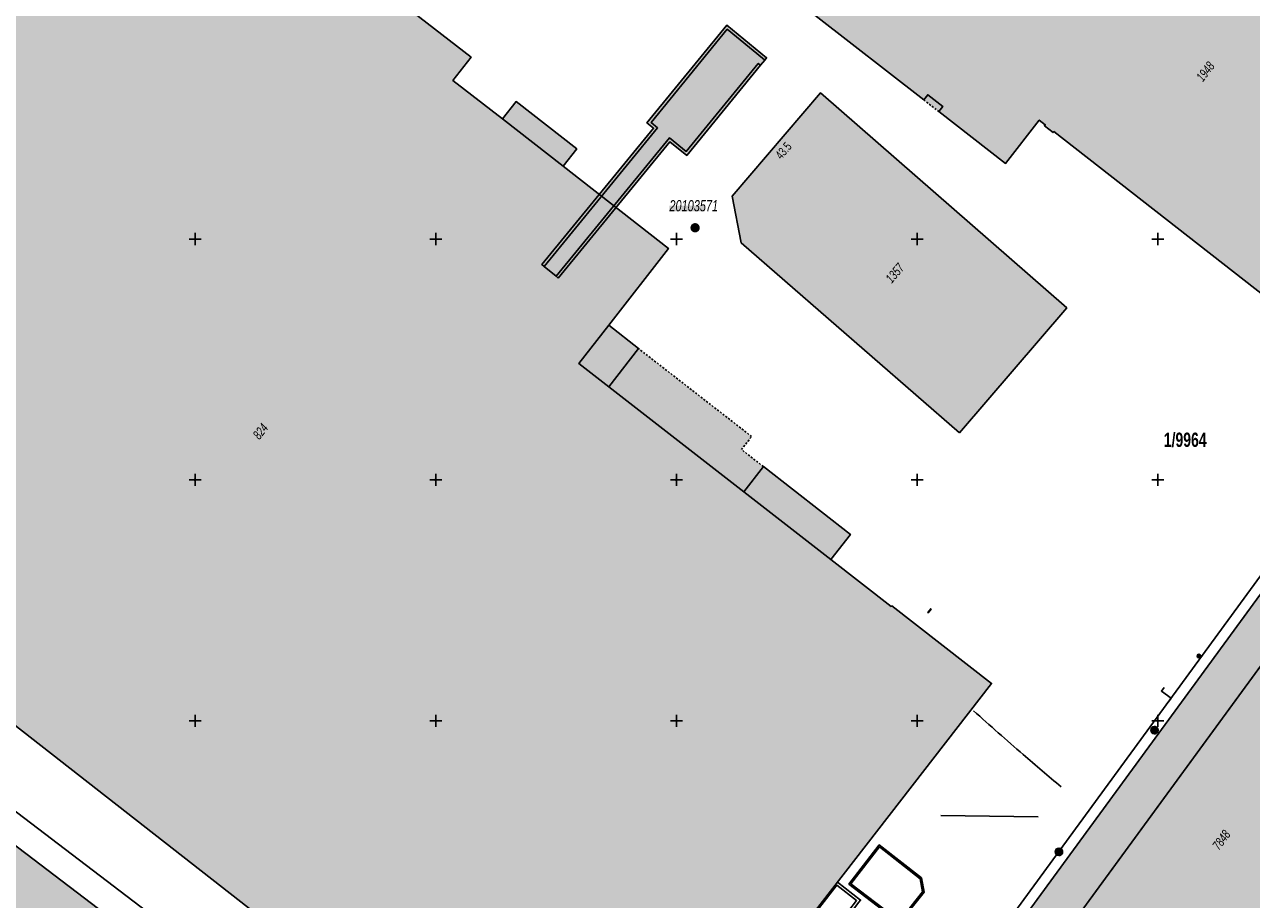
# Model space of a CAD drawing. Header units: metres. Extents: x 2695560 to 2696939, y 1260491 to 1262050.
# Tile 678 of 1005: x 2696183 to 2696311, y 1261256 to 1261347. Entities that reach past the tile are written whole.
import ezdxf

# ---------------------------------------------------------------- set-up
doc = ezdxf.new("R2010")
doc.units = ezdxf.units.M
doc.linetypes.add('AUSGEZOGEN', pattern=[0])
doc.linetypes.add('VERDECKT2_S2', pattern=[0.36, 0.2, -0.16])
for name, color, linetype in [('XR$1$AV_Flächen (EO)', 7, 'AUSGEZOGEN'), ('XR$1$AV_Gebäudeflächen (BB)', 7, 'AUSGEZOGEN'), ('XR$1$AV_Gebäudeflächen (EO)', 7, 'AUSGEZOGEN'), ('XR$1$AV_Gebäudeflächen ut.', 7, 'AUSGEZOGEN'), ('XR$1$AV_Grundstück-Nr.', 7, 'AUSGEZOGEN'), ('XR$1$AV_Haus-Nr.', 7, 'AUSGEZOGEN'), ('XR$1$AV_Koordinatennetzpunkte', 7, 'AUSGEZOGEN'), ('XR$1$AV_Lagefixpunkt-Nr.', 7, 'AUSGEZOGEN'), ('XR$1$AV_Lagefixpunkte', 7, 'AUSGEZOGEN'), ('XR$1$AV_Linien (BB)', 7, 'AUSGEZOGEN'), ('XR$1$AV_Linien (EO)', 7, 'AUSGEZOGEN'), ('XR$1$AV_Versicherung-Nr.', 7, 'AUSGEZOGEN'), ('XR$1$AW_LK_Schachtdeckel', 24, 'AUSGEZOGEN'), ('XR$1$AW_LK_Zwischenpunkt', 24, 'AUSGEZOGEN'), ('XR$1$Liegenschaftsgrenzen', 7, 'AUSGEZOGEN'), ('XR$1$PFAV', 255, 'AUSGEZOGEN'), ('XR$1$PFAW', 255, 'AUSGEZOGEN'), ('XR$1$WA_LK_Rohrleitungsteil', 171, 'AUSGEZOGEN')]:
    doc.layers.add(name, color=color, linetype=linetype)
doc.styles.add('ARIAL', font='arial.ttf')

# ---------------------------------------------------------------- blocks, each defined once
blk = doc.blocks.new('COMPLEXOBJECT_585')
at = {"layer": 'XR$1$AV_Linien (BB)', "color": 7, "linetype": 'AUSGEZOGEN', "transparency": 33554687}
for points in [[(6147.45, 11301.3), (6147.56, 11301.43), (6150.41, 11305.08), (6163.63, 11294.75), (6167.83, 11291.47), (6168.77, 11290.74), (6168.63, 11290.56), (6169.08, 11290.21), (6168.88, 11289.95), (6168.98, 11289.87), (6166.8, 11287.08), (6166.71, 11287.15), (6166.51, 11286.9), (6166.43, 11286.97), (6165.93, 11286.33), (6166.41, 11285.95), (6166.49, 11286.06), (6175.93, 11278.68), (6177.12, 11277.76), (6232.04, 11234.88)], [(6248.44, 11234.69), (6282.74, 11278.87), (6272.38, 11286.92), (6272.33, 11286.86), (6266.06, 11291.73), (6268.08, 11294.33), (6259.04, 11301.38), (6257.01, 11298.76), (6242.99, 11309.64), (6246.08, 11313.62), (6242.97, 11316.06), (6249.17, 11324.03), (6238.24, 11332.55), (6239.66, 11334.36), (6233.35, 11339.27), (6231.94, 11337.46), (6226.79, 11341.47), (6228.67, 11343.86), (6214.97, 11354.51)]]:
    blk.add_lwpolyline(points, dxfattribs=at)
blk = doc.blocks.new('COMPLEXOBJECT_1130')
at = {"layer": 'XR$1$AV_Linien (EO)', "color": 7, "linetype": 'AUSGEZOGEN', "transparency": 33554687}
for centre, radius, start, end in [((6491.29, 11510.03), 314.69, 228.037, 229.2885), ((6483.16, 11500.29), 302.01, 229.2529, 230.2314)]:
    blk.add_arc(centre, radius, start, end, dxfattribs=at)
blk = doc.blocks.new('BWAV1')
at = {"layer": 'XR$1$PFAV', "transparency": 33554687}
blk.add_hatch(color=7, dxfattribs=at).paths.add_polyline_path([(0.67, 0), (0.66, 0.13), (0.62, 0.26), (0.55, 0.38), (0.46, 0.49), (0.35, 0.57), (0.23, 0.63), (0.1, 0.66), (-0.03, 0.67), (-0.17, 0.65), (-0.3, 0.6), (-0.41, 0.53), (-0.51, 0.44), (-0.59, 0.33), (-0.64, 0.2), (-0.67, 0.07), (-0.67, -0.07), (-0.64, -0.2), (-0.59, -0.33), (-0.51, -0.44), (-0.41, -0.53), (-0.3, -0.6), (-0.17, -0.65), (-0.03, -0.67), (0.1, -0.66), (0.23, -0.63), (0.35, -0.57), (0.46, -0.49), (0.55, -0.38), (0.62, -0.26), (0.66, -0.13)])
at = {"color": 7, "transparency": 33554687}
for radius, start, end in [(0.5, 91.1948, 268.8052), (0.326, 91.1948, 268.8052), (0.5, 268.8052, 91.1948), (0.326, 268.8052, 91.1948)]:
    blk.add_arc((0, 0), radius, start, end, dxfattribs=at)
at = {"layer": 'XR$1$PFAV', "transparency": 33554687}
blk.add_circle((0, 0), 0.5, dxfattribs=at)
blk = doc.blocks.new('BAV2041')
at = {"color": 7, "transparency": 33554687}
for p, q in [((-0.05, 0), (-0.5, 0)), ((0, 0.5), (0, 0.05)), ((0.05, 0), (0.5, 0)), ((0, -0.05), (0, -0.5))]:
    blk.add_line(p, q, dxfattribs=at)
blk.add_circle((0, 0), 0.05, dxfattribs=at)
for start, end in [(90, 270), (270, 90)]:
    blk.add_arc((0, 0), 0.05, start, end, dxfattribs=at)
blk = doc.blocks.new('BAW2093')
at = {"transparency": 33554687}
blk.add_lwpolyline([(-0.37, -0.5), (0, -0.5), (0, 0.5), (0.37, 0.5)], dxfattribs=at)
blk = doc.blocks.new('BAW2081')
at = {"layer": 'XR$1$PFAW', "transparency": 33554687}
blk.add_hatch(color=7, dxfattribs=at).paths.add_polyline_path([(0.5, 0), (0.49, 0.1), (0.46, 0.2), (0.41, 0.29), (0.34, 0.36), (0.26, 0.42), (0.17, 0.47), (0.08, 0.49), (-0.03, 0.5), (-0.13, 0.48), (-0.22, 0.45), (-0.31, 0.4), (-0.38, 0.33), (-0.44, 0.24), (-0.48, 0.15), (-0.5, 0.05), (-0.5, -0.05), (-0.48, -0.15), (-0.44, -0.24), (-0.38, -0.33), (-0.31, -0.4), (-0.22, -0.45), (-0.13, -0.48), (-0.03, -0.5), (0.08, -0.49), (0.17, -0.47), (0.26, -0.42), (0.34, -0.36), (0.41, -0.29), (0.46, -0.2), (0.49, -0.1)])
at = {"transparency": 33554687}
blk.add_line((-0.43, -0.25), (0, 0), dxfattribs=at)
blk.add_lwpolyline([(0, 0.5), (0, 0), (0.43, -0.25)], dxfattribs=at)
for start, end in [(90, 180), (180, 270), (0, 90), (270, 0)]:
    blk.add_arc((0, 0), 0.5, start, end, dxfattribs=at)
at = {"layer": 'XR$1$PFAW', "transparency": 33554687}
blk.add_circle((0, 0), 0.5, dxfattribs=at)
blk = doc.blocks.new('BAW2088')
at = {"layer": 'XR$1$PFAW', "transparency": 33554687}
blk.add_hatch(color=253, dxfattribs=at).paths.add_polyline_path([(0.51, 0), (0.5, 0.1), (0.47, 0.2), (0.42, 0.29), (0.35, 0.36), (0.27, 0.42), (0.18, 0.47), (0.09, 0.49), (-0.01, 0.5), (-0.11, 0.48), (-0.21, 0.45), (-0.3, 0.4), (-0.37, 0.33), (-0.43, 0.24), (-0.47, 0.15), (-0.49, 0.05), (-0.49, -0.05), (-0.47, -0.15), (-0.43, -0.24), (-0.37, -0.33), (-0.3, -0.4), (-0.21, -0.45), (-0.11, -0.48), (-0.01, -0.5), (0.09, -0.49), (0.18, -0.47), (0.27, -0.42), (0.35, -0.36), (0.42, -0.29), (0.47, -0.2), (0.5, -0.1)])
at = {"transparency": 33554687}
for start, end in [(91.1948, 268.8052), (268.8052, 91.1948)]:
    blk.add_arc((0.01, 0), 0.5, start, end, dxfattribs=at)
at = {"layer": 'XR$1$PFAW', "transparency": 33554687}
blk.add_circle((0.01, 0), 0.5, dxfattribs=at)
blk = doc.blocks.new('BAW2082')
at = {"layer": 'XR$1$PFAW', "transparency": 33554687}
blk.add_hatch(color=7, dxfattribs=at).paths.add_polyline_path([(0.51, 0), (0.5, 0.1), (0.47, 0.19), (0.42, 0.28), (0.35, 0.36), (0.27, 0.42), (0.18, 0.47), (0.08, 0.49), (-0.02, 0.5), (-0.12, 0.48), (-0.21, 0.45), (-0.3, 0.39), (-0.37, 0.32), (-0.43, 0.24), (-0.47, 0.15), (-0.49, 0.05), (-0.49, -0.05), (-0.47, -0.15), (-0.43, -0.25), (-0.37, -0.33), (-0.3, -0.4), (-0.21, -0.45), (-0.12, -0.49), (-0.02, -0.5), (0.08, -0.5), (0.18, -0.47), (0.27, -0.43), (0.35, -0.37), (0.42, -0.29), (0.47, -0.2), (0.5, -0.1)])
at = {"transparency": 33554687}
for start, end in [(91.1948, 268.8052), (268.8052, 91.1948)]:
    blk.add_arc((0.01, 0), 0.5, start, end, dxfattribs=at)
at = {"layer": 'XR$1$PFAW', "transparency": 33554687}
blk.add_circle((0.01, 0), 0.5, dxfattribs=at)
blk = doc.blocks.new('BWA14')
at = {"true_color": 0x000000, "transparency": 33554687}
blk.add_hatch(color=18, dxfattribs=at).paths.add_polyline_path([(-0.05, -0.5), (0.05, -0.5), (0.05, 0.5), (-0.05, 0.5)])
at = {"transparency": 33554687}
blk.add_lwpolyline([(-0.05, -0.5), (0.05, -0.5), (0.05, 0.5), (-0.05, 0.5), (-0.05, -0.5)], close=True, dxfattribs=at)

msp = doc.modelspace()

# ---------------------------------------------------------------- hatches: boundary and pattern name
at = {"transparency": 33554687}
msp.add_hatch(color=7, dxfattribs=at).paths.add_polyline_path([(2696250.25, 1261328.27), (2696250.25, 1261327.67), (2696253.95, 1261327.67), (2696253.95, 1261328.27)])
at = {"layer": 'XR$1$AV_Gebäudeflächen (BB)', "true_color": 0xd2d2d2, "transparency": 33554687}
for points in [[(2696263.46, 1261507.02), (2696263.39, 1261506.94), (2696263.61, 1261506.75), (2696261.72, 1261504.69), (2696261.63, 1261504.77), (2696260.75, 1261503.82), (2696260.84, 1261503.74), (2696258.93, 1261501.66), (2696258, 1261501.65), (2696257.99, 1261502.6), (2696257.72, 1261502.59), (2696257.72, 1261502.84), (2696256.4, 1261502.82), (2696256.41, 1261502.57), (2696256.15, 1261502.57), (2696256.15, 1261502.19), (2696255.96, 1261502.19), (2696255.97, 1261501.94), (2696249.42, 1261501.84), (2696249.42, 1261502.09), (2696249.24, 1261502.08), (2696249.23, 1261502.47), (2696248.97, 1261502.47), (2696248.97, 1261502.71), (2696247.65, 1261502.69), (2696247.66, 1261502.44), (2696247.39, 1261502.44), (2696247.41, 1261501.48), (2696246.36, 1261501.46), (2696245.46, 1261500.61), (2696245.57, 1261500.5), (2696245.31, 1261500.25), (2696245.4, 1261500.1), (2696243.74, 1261498.5), (2696243.63, 1261498.61), (2696242.7, 1261497.72), (2696242.81, 1261497.6), (2696241.15, 1261496.01), (2696241.05, 1261496.11), (2696240.11, 1261495.21), (2696240.19, 1261495.1), (2696238.52, 1261493.49), (2696238.41, 1261493.6), (2696237.48, 1261492.7), (2696237.58, 1261492.59), (2696235.9, 1261490.97), (2696235.8, 1261491.08), (2696235.54, 1261490.83), (2696235.44, 1261490.93), (2696234.6, 1261490.1), (2696234.79, 1261489.88), (2696234.64, 1261489.73), (2696234.45, 1261489.92), (2696233.85, 1261489.34), (2696233.94, 1261489.25), (2696200.37, 1261456.92), (2696200.28, 1261457.01), (2696199.62, 1261456.38), (2696199.71, 1261456.29), (2696199.55, 1261456.13), (2696199.48, 1261456.06), (2696199.4, 1261455.98), (2696199.33, 1261455.9), (2696199.26, 1261455.82), (2696199.19, 1261455.73), (2696199.12, 1261455.65), (2696199.06, 1261455.57), (2696198.99, 1261455.48), (2696198.93, 1261455.39), (2696198.87, 1261455.3), (2696198.81, 1261455.21), (2696198.75, 1261455.12), (2696198.7, 1261455.03), (2696198.64, 1261454.93), (2696198.59, 1261454.84), (2696198.54, 1261454.74), (2696198.49, 1261454.64), (2696198.45, 1261454.55), (2696198.41, 1261454.45), (2696198.36, 1261454.35), (2696198.32, 1261454.25), (2696198.29, 1261454.15), (2696198.25, 1261454.04), (2696198.22, 1261453.94), (2696198.19, 1261453.84), (2696198.16, 1261453.73), (2696198.13, 1261453.63), (2696198.11, 1261453.52), (2696198.08, 1261453.42), (2696198.06, 1261453.31), (2696198.04, 1261453.21), (2696198.03, 1261453.11), (2696198.02, 1261453.01), (2696198, 1261452.91), (2696198, 1261452.82), (2696197.99, 1261452.72), (2696197.98, 1261452.62), (2696197.98, 1261452.52), (2696197.97, 1261452.43), (2696197.97, 1261452.33), (2696197.98, 1261452.23), (2696197.98, 1261452.13), (2696197.98, 1261452.03), (2696197.99, 1261451.94), (2696198, 1261451.84), (2696198.01, 1261451.74), (2696198.02, 1261451.65), (2696198.03, 1261451.55), (2696198.05, 1261451.45), (2696198.07, 1261451.36), (2696198.09, 1261451.26), (2696198.11, 1261451.16), (2696198.13, 1261451.07), (2696198.15, 1261450.97), (2696198.18, 1261450.88), (2696198.21, 1261450.79), (2696198.24, 1261450.69), (2696198.27, 1261450.6), (2696198.3, 1261450.51), (2696198.33, 1261450.42), (2696198.37, 1261450.33), (2696198.41, 1261450.24), (2696198.44, 1261450.16), (2696198.48, 1261450.08), (2696198.51, 1261450), (2696198.55, 1261449.93), (2696198.59, 1261449.85), (2696198.63, 1261449.78), (2696198.67, 1261449.71), (2696198.72, 1261449.63), (2696198.76, 1261449.56), (2696198.8, 1261449.49), (2696198.85, 1261449.42), (2696198.9, 1261449.35), (2696198.95, 1261449.28), (2696198.99, 1261449.21), (2696199.05, 1261449.14), (2696199.1, 1261449.07), (2696199.15, 1261449.01), (2696199.2, 1261448.94), (2696199.26, 1261448.88), (2696199.31, 1261448.81), (2696199.37, 1261448.75), (2696199.43, 1261448.69), (2696199.49, 1261448.63), (2696199.55, 1261448.57), (2696199.61, 1261448.51), (2696199.67, 1261448.45), (2696199.73, 1261448.39), (2696199.79, 1261448.34), (2696199.86, 1261448.28), (2696199.92, 1261448.23), (2696199.99, 1261448.18), (2696199.92, 1261448.09), (2696200.62, 1261447.55), (2696200.7, 1261447.64), (2696202.68, 1261446.1), (2696202.6, 1261445.99), (2696202.9, 1261445.76), (2696202.58, 1261445.32), (2696202.68, 1261445.24), (2696202.09, 1261444.48), (2696201.98, 1261444.56), (2696201.63, 1261444.11), (2696203.63, 1261442.55), (2696203.58, 1261442.49), (2696203.73, 1261442.38), (2696203.25, 1261441.76), (2696203.35, 1261441.68), (2696185.72, 1261419.04), (2696185.62, 1261419.12), (2696184.81, 1261418.08), (2696184.9, 1261418), (2696170.92, 1261400.04), (2696129.82, 1261347.27), (2696128.34, 1261348.43), (2696111.02, 1261326.19), (2696118.32, 1261320.5), (2696118.73, 1261321.03), (2696132.92, 1261309.95), (2696134.3, 1261311.69), (2696147.77, 1261301.17), (2696147.78, 1261301.16), (2696147.8, 1261301.14), (2696147.82, 1261301.13), (2696147.84, 1261301.12), (2696147.86, 1261301.1), (2696147.88, 1261301.09), (2696147.9, 1261301.08), (2696147.92, 1261301.07), (2696147.94, 1261301.06), (2696147.96, 1261301.05), (2696147.98, 1261301.04), (2696148, 1261301.04), (2696148.03, 1261301.03), (2696148.05, 1261301.03), (2696148.07, 1261301.03), (2696148.09, 1261301.02), (2696148.12, 1261301.02), (2696148.14, 1261301.02), (2696148.16, 1261301.02), (2696148.19, 1261301.02), (2696148.21, 1261301.03), (2696148.23, 1261301.03), (2696148.25, 1261301.03), (2696148.28, 1261301.04), (2696148.3, 1261301.05), (2696148.32, 1261301.05), (2696148.34, 1261301.06), (2696148.36, 1261301.07), (2696148.38, 1261301.08), (2696148.4, 1261301.09), (2696148.42, 1261301.1), (2696148.53, 1261301.24), (2696151.38, 1261304.89), (2696164.6, 1261294.56), (2696168.8, 1261291.28), (2696169.74, 1261290.55), (2696169.6, 1261290.37), (2696170.05, 1261290.02), (2696169.85, 1261289.76), (2696169.95, 1261289.68), (2696167.77, 1261286.89), (2696167.68, 1261286.96), (2696167.48, 1261286.71), (2696167.4, 1261286.78), (2696166.9, 1261286.14), (2696167.38, 1261285.76), (2696167.46, 1261285.87), (2696176.9, 1261278.5), (2696178.09, 1261277.57), (2696233.01, 1261234.69), (2696239.09, 1261242.52), (2696249.41, 1261234.5), (2696283.71, 1261278.68), (2696273.35, 1261286.73), (2696273.3, 1261286.67), (2696267.03, 1261291.54), (2696269.05, 1261294.14), (2696260.01, 1261301.19), (2696257.98, 1261298.57), (2696243.96, 1261309.45), (2696247.05, 1261313.43), (2696243.94, 1261315.87), (2696250.14, 1261323.84), (2696239.21, 1261332.36), (2696240.63, 1261334.17), (2696234.32, 1261339.08), (2696232.91, 1261337.27), (2696227.76, 1261341.28), (2696229.64, 1261343.68), (2696215.94, 1261354.32), (2696215.74, 1261354.47), (2696213.88, 1261352.1), (2696207.14, 1261357.34), (2696209.83, 1261360.8), (2696210.2, 1261360.51), (2696212.22, 1261363.11), (2696213.27, 1261364.47), (2696212.93, 1261364.73), (2696219.28, 1261372.87), (2696205.19, 1261383.85), (2696205.23, 1261383.91), (2696204.71, 1261384.31), (2696204.63, 1261384.21), (2696200.03, 1261387.8), (2696200.11, 1261387.9), (2696199.88, 1261388.07), (2696203.59, 1261392.83), (2696207, 1261390.21), (2696208.9, 1261392.62), (2696209.52, 1261392.14), (2696213.17, 1261396.77), (2696236.74, 1261378.38), (2696236.77, 1261378.42), (2696258.01, 1261361.86), (2696257.75, 1261361.54), (2696258.61, 1261360.86), (2696259.49, 1261361.98), (2696259.36, 1261362.07), (2696276.9, 1261384.69), (2696277, 1261384.61), (2696277.37, 1261385.08), (2696276.45, 1261385.79), (2696276.39, 1261385.71), (2696273.27, 1261388.13), (2696273.38, 1261388.26), (2696272.47, 1261388.96), (2696269.31, 1261391.41), (2696284.3, 1261410.6), (2696284.41, 1261410.74), (2696282.99, 1261411.9), (2696293.11, 1261424.85), (2696293.14, 1261424.82), (2696301.56, 1261435.72), (2696307.87, 1261443.68), (2696292.29, 1261455.78), (2696292.71, 1261456.31), (2696292.17, 1261456.74), (2696292.59, 1261457.28), (2696301.17, 1261468.29), (2696296.02, 1261476.31), (2696293.97, 1261479.48), (2696288.25, 1261484.64), (2696287.72, 1261485.12)], [(2696323.35, 1261310), (2696342.33, 1261334.36), (2696342.23, 1261334.44), (2696345.27, 1261338.32), (2696327.38, 1261352.28), (2696324.37, 1261348.43), (2696323.94, 1261348.77), (2696323.86, 1261348.66), (2696315.97, 1261354.83), (2696309.1, 1261360.22), (2696309.18, 1261360.32), (2696308.3, 1261361), (2696308.22, 1261360.9), (2696288.77, 1261376.14), (2696286.33, 1261376.95), (2696286.19, 1261376.77), (2696286.13, 1261376.82), (2696285.67, 1261376.24), (2696285.98, 1261375.99), (2696282.87, 1261372.02), (2696282.57, 1261372.25), (2696281.87, 1261371.36), (2696282.18, 1261371.11), (2696279.58, 1261367.79), (2696279.28, 1261368.03), (2696278.58, 1261367.14), (2696278.9, 1261366.9), (2696276.29, 1261363.57), (2696275.99, 1261363.81), (2696275.3, 1261362.92), (2696275.61, 1261362.68), (2696273, 1261359.34), (2696272.7, 1261359.58), (2696272.02, 1261358.72), (2696272.33, 1261358.47), (2696269.22, 1261354.5), (2696268.92, 1261354.73), (2696267.78, 1261353.28), (2696268.79, 1261352.5), (2696265.35, 1261348.06), (2696276.67, 1261339.25), (2696277.09, 1261339.79), (2696278.65, 1261338.58), (2696278.23, 1261338.04), (2696285.17, 1261332.65), (2696288.67, 1261337.15), (2696289.29, 1261336.67), (2696289.21, 1261336.56), (2696290.1, 1261335.86), (2696290.19, 1261335.97), (2696316.9, 1261315.11), (2696316.82, 1261315), (2696317.73, 1261314.28), (2696317.86, 1261314.44), (2696322.87, 1261310.53), (2696322.79, 1261310.43)], [(2696280.39, 1261304.69), (2696291.52, 1261317.65), (2696265.94, 1261339.97), (2696256.78, 1261329.26), (2696257.72, 1261324.41)], [(2696272.73, 1261195.47), (2696287.4, 1261215.59), (2696284.64, 1261217.61), (2696340.93, 1261294.46), (2696345.27, 1261291.27), (2696364.68, 1261317.82), (2696347.94, 1261330.06), (2696272.27, 1261226.66), (2696257.56, 1261206.59), (2696263.35, 1261202.41), (2696267.58, 1261199.31)], [(2696172.5, 1261255.52), (2696198.34, 1261235.9), (2696198.27, 1261235.81), (2696202.25, 1261232.78), (2696202.33, 1261232.88), (2696231.1, 1261210.84), (2696237.55, 1261219.27), (2696208.75, 1261241.34), (2696208.95, 1261241.6), (2696175.08, 1261267.31), (2696174.98, 1261267.17), (2696168.36, 1261258.52), (2696172.43, 1261255.42)]]:
    msp.add_hatch(color=254, dxfattribs=at).paths.add_polyline_path(points)
at = {"layer": 'XR$1$AV_Gebäudeflächen (EO)', "true_color": 0xebebeb, "transparency": 33554687}
for points in [[(2696276.67, 1261339.25), (2696278.23, 1261338.04), (2696278.65, 1261338.58), (2696277.09, 1261339.79)], [(2696243.96, 1261309.45), (2696257.98, 1261298.57), (2696260.01, 1261301.19), (2696257.73, 1261302.96), (2696258.79, 1261304.31), (2696247.05, 1261313.43)]]:
    msp.add_hatch(color=7, dxfattribs=at).paths.add_polyline_path(points)
at = {"layer": 'XR$1$AV_Gebäudeflächen ut.', "true_color": 0xf5f5f5, "transparency": 33554687}
for points in [[(2696238.71, 1261320.75), (2696250.31, 1261334.91), (2696252.05, 1261333.48), (2696259.71, 1261342.84), (2696260.16, 1261343.39), (2696260.35, 1261343.62), (2696256.21, 1261347), (2696247.92, 1261336.87), (2696248.6, 1261336.3), (2696237.01, 1261322.15), (2696237.24, 1261321.96), (2696238.48, 1261320.94)], [(2696347.83, 1261329.9), (2696344.27, 1261332.5), (2696254.15, 1261209.37), (2696257.69, 1261206.78), (2696272.27, 1261226.66)]]:
    msp.add_hatch(color=7, dxfattribs=at).paths.add_polyline_path(points)

# ---------------------------------------------------------------- linework, layer by layer
at = {"layer": 'XR$1$AV_Flächen (EO)', "color": 7, "linetype": 'VERDECKT2_S2', "transparency": 33554687}
msp.add_line((2696276.67, 1261339.25), (2696278.23, 1261338.04), dxfattribs=at)
at = {"layer": 'XR$1$AV_Flächen (EO)', "color": 7, "linetype": 'AUSGEZOGEN', "transparency": 33554687}
msp.add_line((2696247.05, 1261313.43), (2696243.96, 1261309.45), dxfattribs=at)
for points in [[(2696238.71, 1261320.75), (2696250.31, 1261334.91), (2696252.05, 1261333.48), (2696259.71, 1261342.84), (2696260.16, 1261343.39), (2696260.35, 1261343.62), (2696256.21, 1261347), (2696247.92, 1261336.87), (2696248.6, 1261336.3), (2696237.01, 1261322.15), (2696237.24, 1261321.96), (2696238.48, 1261320.94), (2696238.71, 1261320.75)], [(2696276.7, 1261257.02), (2696276.44, 1261258.49), (2696272.05, 1261261.92), (2696268.89, 1261257.85), (2696274.2, 1261253.8), (2696274.29, 1261253.92), (2696269.1, 1261257.88), (2696272.07, 1261261.71), (2696276.3, 1261258.41), (2696276.54, 1261257.06), (2696275.22, 1261255.39), (2696275.34, 1261255.3), (2696276.7, 1261257.02)], [(2696267.7, 1261258.06), (2696249.41, 1261234.5), (2696249.53, 1261234.41), (2696267.64, 1261257.74), (2696269.7, 1261256.14), (2696267.31, 1261253.03), (2696266.72, 1261253.5), (2696250.86, 1261233.38), (2696251.03, 1261233.24), (2696266.71, 1261253.13), (2696267.36, 1261252.62), (2696269.93, 1261255.96), (2696270.11, 1261256.19), (2696267.7, 1261258.06)]]:
    msp.add_lwpolyline(points, close=True, dxfattribs=at)
for points in [[(2696278.23, 1261338.04), (2696278.65, 1261338.58), (2696277.09, 1261339.79), (2696276.67, 1261339.25)], [(2696347.83, 1261329.9), (2696344.27, 1261332.5), (2696254.15, 1261209.37), (2696257.69, 1261206.78)], [(2696257.69, 1261206.78), (2696272.27, 1261226.66), (2696347.83, 1261329.9)], [(2696243.96, 1261309.45), (2696257.98, 1261298.57), (2696260.01, 1261301.19)]]:
    msp.add_lwpolyline(points, dxfattribs=at)
at = {"layer": 'XR$1$AV_Flächen (EO)', "color": 7, "linetype": 'VERDECKT2_S2', "transparency": 33554687}
msp.add_lwpolyline([(2696260.01, 1261301.19), (2696257.73, 1261302.96), (2696258.79, 1261304.31), (2696247.05, 1261313.43)], dxfattribs=at)
at = {"layer": 'XR$1$AV_Linien (BB)', "color": 7, "linetype": 'AUSGEZOGEN', "transparency": 33554687}
for points in [[(2696316.9, 1261315.11), (2696290.19, 1261335.97), (2696290.1, 1261335.86), (2696289.21, 1261336.56), (2696289.29, 1261336.67), (2696288.67, 1261337.15), (2696285.17, 1261332.65), (2696278.23, 1261338.04), (2696278.65, 1261338.58), (2696277.09, 1261339.79), (2696276.67, 1261339.25), (2696265.35, 1261348.06)], [(2696257.56, 1261206.59), (2696272.27, 1261226.66), (2696347.94, 1261330.06), (2696364.68, 1261317.82), (2696345.27, 1261291.27), (2696340.93, 1261294.46), (2696284.64, 1261217.61), (2696287.4, 1261215.59)]]:
    msp.add_lwpolyline(points, dxfattribs=at)
for points in [[(2696280.39, 1261304.69), (2696257.72, 1261324.41), (2696256.78, 1261329.26), (2696265.94, 1261339.97), (2696291.52, 1261317.65), (2696280.39, 1261304.69)], [(2696172.5, 1261255.52), (2696172.43, 1261255.42), (2696168.36, 1261258.52), (2696174.98, 1261267.17), (2696175.08, 1261267.31), (2696208.95, 1261241.6), (2696208.75, 1261241.34), (2696237.55, 1261219.27), (2696231.1, 1261210.84), (2696202.33, 1261232.88), (2696202.25, 1261232.78), (2696198.27, 1261235.81), (2696198.34, 1261235.9), (2696172.5, 1261255.52)]]:
    msp.add_lwpolyline(points, close=True, dxfattribs=at)
at = {"layer": 'XR$1$AV_Linien (EO)', "color": 7, "linetype": 'AUSGEZOGEN', "transparency": 33554687}
for p, q in [((2696232.91, 1261337.27), (2696239.21, 1261332.36)), ((2696214.24, 1261241.13), (2696126.58, 1261307.74)), ((2696257.98, 1261298.57), (2696267.03, 1261291.54)), ((2696278.46, 1261264.96), (2696288.55, 1261264.84))]:
    msp.add_line(p, q, dxfattribs=at)
for points in [[(2696237.24, 1261321.96), (2696249.02, 1261336.34), (2696248.34, 1261336.91), (2696256.26, 1261346.58), (2696259.92, 1261343.58), (2696260.16, 1261343.39)], [(2696259.71, 1261342.84), (2696259.48, 1261343.03), (2696252, 1261333.91), (2696250.26, 1261335.33), (2696238.48, 1261320.94)], [(2696243.96, 1261309.45), (2696240.84, 1261311.88), (2696243.94, 1261315.87)]]:
    msp.add_lwpolyline(points, dxfattribs=at)
msp.add_lwpolyline([(2696276.7, 1261257.02), (2696275.34, 1261255.3), (2696275.22, 1261255.39), (2696276.54, 1261257.06), (2696276.3, 1261258.41), (2696272.07, 1261261.71), (2696269.1, 1261257.88), (2696274.29, 1261253.92), (2696274.2, 1261253.8), (2696268.89, 1261257.85), (2696272.05, 1261261.92), (2696276.44, 1261258.49), (2696276.7, 1261257.02)], close=True, dxfattribs=at)
at = {"layer": 'XR$1$Liegenschaftsgrenzen', "color": 7, "linetype": 'AUSGEZOGEN', "transparency": 33554687}
msp.add_lwpolyline([(2696346.82, 1261335.26), (2696345.56, 1261336.18), (2696243.09, 1261196.16)], dxfattribs=at)

# ---------------------------------------------------------------- block references
at = {"layer": 'XR$1$AV_Koordinatennetzpunkte', "color": 7, "linetype": 'AUSGEZOGEN', "lineweight": -3, "transparency": 33554687, "xscale": 1.25, "yscale": 1.25}
for p in [(2696200.97, 1261324.81), (2696225.97, 1261324.81), (2696250.97, 1261324.81), (2696275.97, 1261324.81), (2696300.97, 1261324.81), (2696200.97, 1261299.81), (2696225.97, 1261299.81), (2696250.97, 1261299.81), (2696275.97, 1261299.81), (2696300.97, 1261299.81), (2696200.97, 1261274.81), (2696225.97, 1261274.81), (2696250.97, 1261274.81), (2696275.97, 1261274.81), (2696300.97, 1261274.81)]:
    msp.add_blockref('BAV2041', p, dxfattribs=at)
at = {"layer": 'XR$1$AV_Lagefixpunkte', "color": 7, "linetype": 'AUSGEZOGEN', "lineweight": -3, "transparency": 33554687, "xscale": 0.7199999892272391, "yscale": 0.7199999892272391}
msp.add_blockref('BWAV1', (2696252.92, 1261325.98, -1000), dxfattribs=at)
at = {"layer": 'XR$1$AV_Linien (BB)', "color": 7, "linetype": 'AUSGEZOGEN', "lineweight": -3, "transparency": 33554687}
msp.add_blockref('COMPLEXOBJECT_585', (2690000.97, 1249999.81), dxfattribs=at)
at = {"layer": 'XR$1$AV_Linien (EO)', "color": 7, "linetype": 'AUSGEZOGEN', "lineweight": -3, "transparency": 33554687}
msp.add_blockref('COMPLEXOBJECT_1130', (2690000.97, 1249999.81), dxfattribs=at)
at = {"layer": 'XR$1$AW_LK_Schachtdeckel', "color": 24, "linetype": 'AUSGEZOGEN', "lineweight": -3, "transparency": 33554687}
for name, p, xscale, yscale in [('BAW2081', (2696305.25, 1261281.52), 0.3749999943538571, 0.3749999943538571), ('BAW2088', (2696300.62, 1261273.83), 0.7578193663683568, 0.7578193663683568), ('BAW2082', (2696290.7, 1261261.2), 0.7499999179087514, 0.7499999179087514)]:
    msp.add_blockref(name, p, dxfattribs=dict(at, xscale=xscale, yscale=yscale))
at = {"layer": 'XR$1$AW_LK_Zwischenpunkt', "color": 24, "linetype": 'AUSGEZOGEN', "lineweight": -3, "transparency": 33554687, "xscale": 1.250000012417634, "yscale": 1.250000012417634, "rotation": 233.8244018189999}
msp.add_blockref('BAW2093', (2696301.86, 1261277.52), dxfattribs=at)
at = {"layer": 'XR$1$WA_LK_Rohrleitungsteil', "color": 171, "linetype": 'AUSGEZOGEN', "lineweight": -3, "transparency": 33554687, "xscale": 0.5, "yscale": 0.4999999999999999, "rotation": 322.173439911}
msp.add_blockref('BWA14', (2696277.26, 1261286.22), dxfattribs=at)

# ---------------------------------------------------------------- texts
at = {"layer": 'XR$1$AV_Grundstück-Nr.', "color": 7, "transparency": 33554687, "insert": (2696303.83, 1261303.95), "char_height": 1.4849, "width": 4.9821, "attachment_point": 5, "style": 'ARIAL'}
msp.add_mtext('\\A1;{\\fArial|i0|b1;\\H1.484908;\\W0.700000;\\C7;1/9964}\\P', dxfattribs=at)
at = {"layer": 'XR$1$AV_Haus-Nr.', "color": 7, "transparency": 33554687, "insert": (2696261.74, 1261334.29), "char_height": 0.9297, "width": 2.1045, "attachment_point": 2, "rotation": 49.4622, "style": 'ARIAL'}
msp.add_mtext('\\W0.70;43.5', dxfattribs=at)
at = {"layer": 'XR$1$AV_Lagefixpunkt-Nr.', "color": 7, "transparency": 33554687, "insert": (2696250.25, 1261327.67), "char_height": 1.1621, "width": 5.4975, "attachment_point": 7, "style": 'ARIAL'}
msp.add_mtext('\\A1;{\\fArial|i1|b0;\\H1.162102;\\W0.700000;\\C7;20103571}\\P', dxfattribs=at)
at = {"layer": 'XR$1$AV_Versicherung-Nr.', "color": 7, "transparency": 33554687, "char_height": 0.9684, "attachment_point": 5, "style": 'ARIAL'}
for s, insert, width, rotation in [('\\A1;{\\fArial|i1|b0;\\H0.968418;\\W0.700000;\\C7;1948}\\P', (2696305.93, 1261342.19), 2.4564, 52.0749), ('\\A1;{\\fArial|i1|b0;\\H0.968418;\\W0.700000;\\C7;1357}\\P', (2696273.67, 1261321.27), 2.4564, 49.3488), ('\\A1;{\\fArial|i1|b0;\\H0.968418;\\W0.700000;\\C7;824}\\P', (2696207.77, 1261304.84), 1.933, 52.2072), ('\\A1;{\\fArial|i1|b0;\\H0.968418;\\W0.700000;\\C7;7848}\\P', (2696307.59, 1261262.43), 2.4646, 53.4717)]:
    msp.add_mtext(s, dxfattribs=dict(at, insert=insert, width=width, rotation=rotation))

doc.saveas('drawing.dxf')
